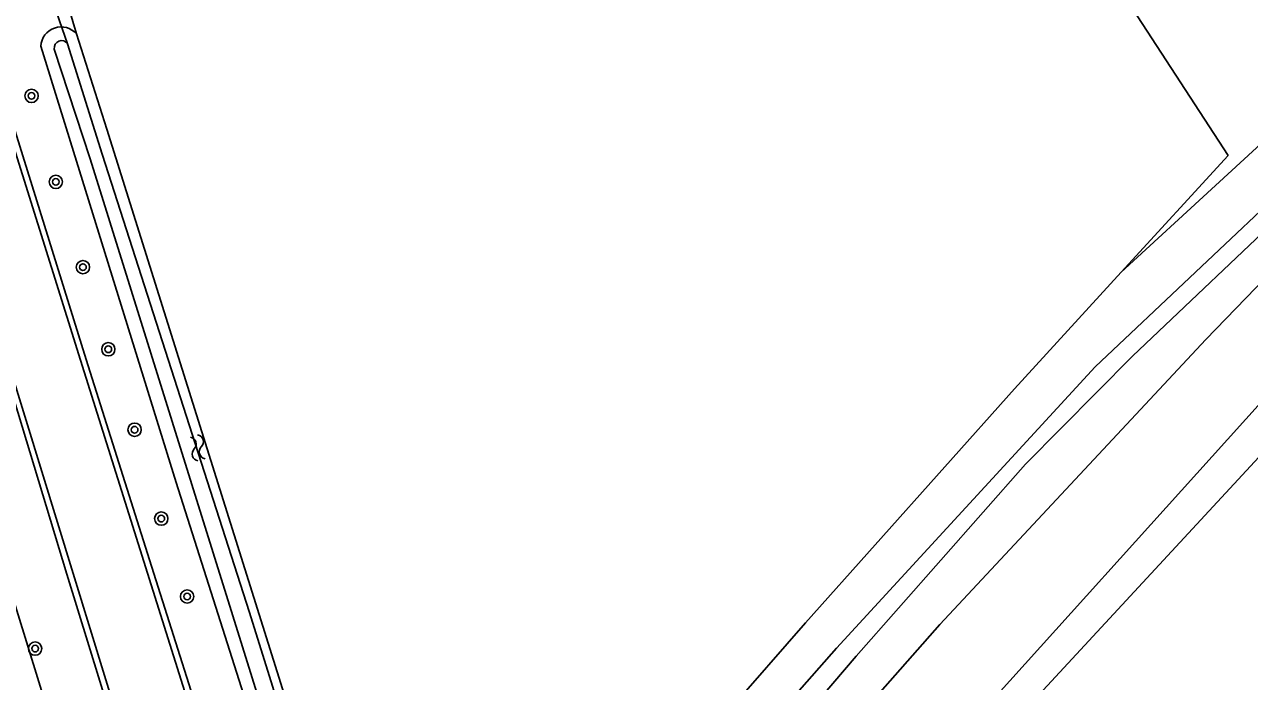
# Model space of a CAD drawing. Extents: x 133000 to 136000, y 400500 to 403500.
# Drawn here: x 135327 to 135400.7, y 402791.4 to 402830.9 of the extents above; entities that cross this region are included whole.
import ezdxf

# ---------------------------------------------------------------- set-up
doc = ezdxf.new("R2010")
doc.units = 0
for name, color, linetype in [('gg-knt-bronhoudergrens', 7, 'Continuous'), ('gg-knt-onverhard', 7, 'Continuous'), ('gg-knt-verharding', 7, 'Continuous'), ('gg-kntw-bovenkant insteek waterloop', 7, 'Continuous'), ('gg-kntw-waterlijn', 7, 'Continuous'), ('gg-kwrk-duiker nz buis', 7, 'Continuous'), ('gt-grn-vlakafsluiter', 7, 'Continuous'), ('gt-symb-boom', 7, 'Continuous'), ('gt-symb-watersymbool', 7, 'Continuous'), ('gx-grn-maaiveld', 7, 'Continuous')]:
    doc.layers.add(name, color=color, linetype=linetype)

# ---------------------------------------------------------------- blocks, each defined once
blk = doc.blocks.new('gt0-BOOM')
at = {"layer": 'gt-symb-boom'}
for radius in [0.4, 0.2]:
    blk.add_circle((0, 0), radius, dxfattribs=at)
blk = doc.blocks.new('gt0-WA')
at = {"layer": 'gt-symb-watersymbool'}
for centre, start, end in [((-0.323, 0.022), 28.07249, 151.92751), ((0.427, 0.422), 208.07248, 331.92751), ((-0.323, -0.428), 28.07249, 151.92751), ((0.427, -0.028), 208.07248, 331.92751)]:
    blk.add_arc(centre, 0.425, start, end, dxfattribs=at)

msp = doc.modelspace()

# ---------------------------------------------------------------- linework, layer by layer
at = {"layer": 'gg-knt-bronhoudergrens'}
msp.add_line((135399.429, 402823.016), (135393.001, 402815.999), dxfattribs=at)
msp.add_lwpolyline([(135329.539, 402835.619), (135347.903, 402851.94), (135368.703, 402870.167), (135399.429, 402823.016)], dxfattribs=at)
at = {"layer": 'gg-knt-onverhard'}
msp.add_line((135349.935, 402767.474), (135374.011, 402794.917), dxfattribs=at)
for points in [[(135379.532, 402871.012), (135402.944, 402891.281), (135447.911, 402928.772), (135496.276, 402969.097), (135500.326, 402969.827), (135508.647, 402961.903), (135525.331, 402946.014), (135522.939, 402941.555), (135516.914, 402933.172), (135504.548, 402920.08), (135468.382, 402885.732), (135452.938, 402871.064), (135393.001, 402815.999)], [(135375.876, 402793.395), (135391.435, 402810.302), (135409.531, 402827.384), (135441.01, 402857.099), (135474.885, 402888.043), (135495.804, 402907.151), (135508.638, 402919.465), (135515.983, 402927.733), (135521.213, 402934.117), (135525.738, 402941.073), (135529.115, 402947.208), (135531.949, 402952.358), (135535.517, 402955.024), (135537.846, 402955.647), (135540.174, 402955.319), (135543.026, 402953.974), (135545.56, 402952.998), (135545.805, 402952.643)], [(135393.001, 402815.999), (135386.573, 402808.982), (135374.011, 402794.917)], [(135375.876, 402793.395), (135365.615, 402781.768), (135351.472, 402764.929)]]:
    msp.add_lwpolyline(points, dxfattribs=at)
at = {"layer": 'gg-knt-verharding'}
for points in [[(135345.634, 402764.035), (135344.93, 402765.961), (135338.624, 402785.898), (135334.545, 402798.702), (135330.744, 402810.758), (135326.47, 402824.484), (135324.629, 402830.534)], [(135320.127, 402829.093), (135322.227, 402822.096), (135329.583, 402797.857), (135333.556, 402784.99), (135337.754, 402771.858), (135339.512, 402766.216)], [(135326.102, 402824.467), (135330.394, 402810.704), (135338.241, 402785.801), (135344.643, 402765.868)], [(135322.255, 402823.261), (135326.114, 402810.415), (135333.89, 402785.1), (135338.035, 402771.963), (135339.878, 402766.245)]]:
    msp.add_lwpolyline(points, dxfattribs=at)
at = {"layer": 'gg-kntw-bovenkant insteek waterloop'}
for points in [[(135351.961, 402763.322), (135355.263, 402767.632), (135359.385, 402772.467), (135368.508, 402782.917), (135377.05, 402792.917), (135387.23, 402804.46), (135393.676, 402810.959), (135403.445, 402820.216), (135435.755, 402851.449), (135458.954, 402872.946), (135508.476, 402918.006), (135521.009, 402932.337), (135527.603, 402941.305), (135531.636, 402947.619), (135534.212, 402951.708), (135535.463, 402953.329), (135536.907, 402954.712), (135537.949, 402955.083), (135538.975, 402954.993), (135540.105, 402954.68), (135541.429, 402954.248), (135543.928, 402952.937), (135544.572, 402952.464), (135544.912, 402951.959)], [(135356.28, 402755.781), (135372.18, 402773.99), (135379.317, 402781.173), (135407.503, 402811.604), (135424.604, 402828.646), (135447.02, 402849.423), (135472.377, 402872.775)], [(135347.508, 402767.726), (135336.153, 402803.364), (135328.016, 402829.589)], [(135349.672, 402768.307), (135331.978, 402824.586), (135330.167, 402830.316)]]:
    msp.add_lwpolyline(points, dxfattribs=at)
msp.add_arc((135329.24, 402829.513), 1.226, 40.90487, 176.44382, dxfattribs=at)
at = {"layer": 'gg-kntw-waterlijn'}
for points in [[(135351.34, 402758.56), (135351.34, 402759.901), (135352.924, 402762.054), (135361.631, 402771.636), (135382.093, 402794.816), (135398.081, 402811.947), (135417.334, 402831.837), (135437.119, 402850.637), (135447.568, 402860.074), (135481.405, 402891.32), (135503.367, 402911.153), (135509.849, 402917.589), (135518.073, 402926.59), (135529.489, 402941.035)], [(135535.222, 402938.204), (135522.233, 402922.307), (135516.936, 402916.452), (135503.658, 402903.482), (135454.553, 402858.683), (135446.721, 402851.896), (135422.147, 402829.345), (135404.176, 402811.246), (135355.148, 402756.916), (135353.2, 402756.83), (135352.65, 402757.341)], [(135329.626, 402829.722), (135331.698, 402823.086), (135340.571, 402795.538), (135348.958, 402768.656)], [(135347.989, 402768.363), (135339.567, 402795.342), (135330.992, 402822.819), (135328.829, 402829.413)]]:
    msp.add_lwpolyline(points, dxfattribs=at)
msp.add_arc((135329.261, 402829.481), 0.437, 33.40865, 188.97436, dxfattribs=at)
at = {"layer": 'gg-kwrk-duiker nz buis'}
msp.add_line((135329.626, 402829.722), (135327.588, 402835.592), dxfattribs=at)
at = {"layer": 'gt-grn-vlakafsluiter'}
msp.add_line((135330.167, 402830.316), (135328.781, 402834.945), dxfattribs=at)
at = {"layer": 'gx-grn-maaiveld'}
msp.add_lwpolyline([(135311.78, 402835.797), (135313.883, 402836.746), (135339.327, 402754.357), (135339.098, 402753.981), (135338.459, 402753.646), (135337.64, 402753.515), (135336.974, 402753.488), (135336.539, 402753.786)], dxfattribs=at)

# ---------------------------------------------------------------- block references
at = {"layer": 'gt-symb-boom'}
for p in [(135327.46, 402826.594), (135328.922, 402821.427), (135330.553, 402816.303), (135332.077, 402811.364), (135333.66, 402806.532), (135335.264, 402801.187), (135336.816, 402796.508), (135327.673, 402793.374)]:
    msp.add_blockref('gt0-BOOM', p, dxfattribs=at)
at = {"layer": 'gt-symb-watersymbool', "rotation": -72.7793006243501}
msp.add_blockref('gt0-WA', (135337.443, 402805.491), dxfattribs=at)

doc.saveas('drawing.dxf')
